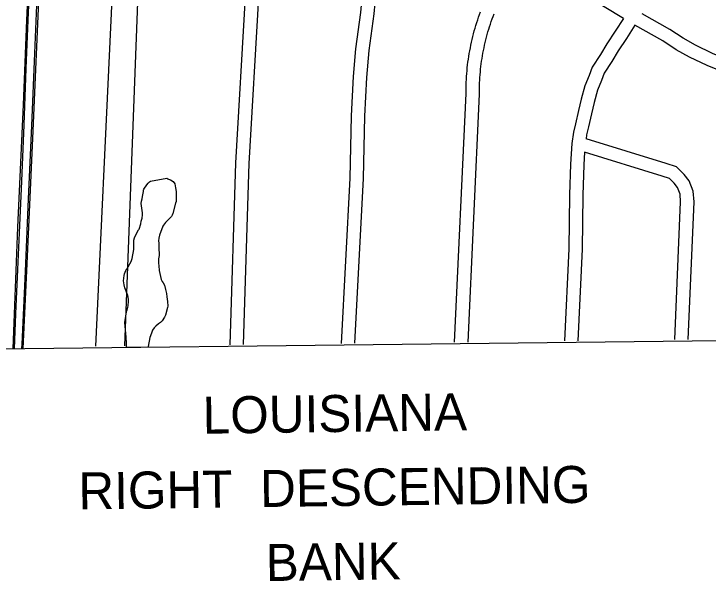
# Model space of a CAD drawing. Extents: x 3677843 to 3715951, y 511991 to 537744.
# Drawn here: x 3698579 to 3700134, y 520526 to 521820 of the extents above; entities that cross this region are included whole.
import ezdxf

# ---------------------------------------------------------------- set-up
doc = ezdxf.new("R2010")
doc.units = 0
for name, color, linetype in [('V-ANNO-SYMB', 7, 'Continuous'), ('V-ROAD-CNTR', 7, 'Continuous'), ('V-RRAP-FSHR', 7, 'Continuous'), ('V-SITE-VEGE', 7, 'Continuous'), ('V-TOPO-SHOR', 7, 'Continuous')]:
    doc.layers.add(name, color=color, linetype=linetype)

msp = doc.modelspace()

# ---------------------------------------------------------------- linework, layer by layer
at = {"layer": 'V-ANNO-SYMB'}
msp.add_lwpolyline([(3687883.4, 520947), (3700228.3, 521088.8), (3700261.6, 518197.4), (3687916.7, 518055.5)], close=True, dxfattribs=at)
at = {"layer": 'V-ROAD-CNTR'}
for points in [[(3698762.9, 521075.3), (3698863.5, 523218.6), (3698908.8, 524298.8)], [(3698827.3, 521076), (3698865.1, 522063.7), (3698914.8, 523204.4)], [(3699063.2, 521078.7), (3699076.3, 521486.3), (3699097.8, 521859.2), (3699099.1, 521889.3), (3699099.2, 521925.5), (3699099, 521960.5), (3699102.1, 521988.4), (3699106.2, 522011.4), (3699110.9, 522034.2), (3699116.6, 522060.5), (3699128.9, 522094.6), (3699139.7, 522127.7), (3699152.6, 522160.6), (3699165.6, 522193.2), (3699172.5, 522206.4)], [(3699093.2, 521079.1), (3699106.3, 521485), (3699127.8, 521857.7), (3699129.1, 521888.6), (3699129.2, 521925.5), (3699129, 521958.9), (3699131.8, 521984.1), (3699135.7, 522005.7), (3699140.3, 522028), (3699145.5, 522052.2), (3699157.3, 522084.9), (3699167.9, 522117.6), (3699180.5, 522149.5), (3699192.9, 522180.7), (3699199.1, 522192.5)], [(3699453.2, 522119.5), (3699428.3, 522066.2), (3699409.9, 522034.2), (3699394.5, 522002.1), (3699384.9, 521982.4), (3699377.4, 521951.3), (3699368, 521916.8), (3699359.9, 521872.9), (3699355.2, 521823.7), (3699344.4, 521741.6), (3699338.8, 521679.7), (3699334.5, 521592.1), (3699331.7, 521452.4), (3699311.8, 521081.6)], [(3699478.5, 522102.9), (3699454.9, 522052.4), (3699436.5, 522020.2), (3699421.5, 521989.1), (3699413.3, 521972.2), (3699406.4, 521943.9), (3699397.3, 521910.1), (3699389.6, 521868.8), (3699385, 521820.3), (3699374.3, 521738.3), (3699368.8, 521677.6), (3699364.5, 521591.1), (3699361.6, 521451.3), (3699341.8, 521081.9)], [(3699944.2, 521809.8), (3699724.6, 521943.7)], [(3699591.9, 521641.1), (3699591.9, 521647.5), (3699592, 521654), (3699592.1, 521660.5), (3699592.3, 521667), (3699592.7, 521673.4), (3699593, 521679.9), (3699593.5, 521686.4), (3699594.1, 521692.9), (3699594.7, 521699.3), (3699595.4, 521705.8), (3699596.2, 521712.2), (3699597.1, 521718.6), (3699598.1, 521725), (3699599.1, 521731.4), (3699600.3, 521737.8), (3699601.5, 521744.2), (3699602.8, 521750.5), (3699604.2, 521756.9), (3699605.6, 521763.2), (3699607.1, 521769.5), (3699608.8, 521775.8), (3699610.4, 521782), (3699612.2, 521788.3), (3699614.1, 521794.5), (3699616, 521800.7), (3699618, 521806.9), (3699620.1, 521813), (3699622.3, 521819.1), (3699624.5, 521825.2)], [(3699621.9, 521641.2), (3699621.9, 521647.4), (3699622, 521653.5), (3699622.1, 521659.6), (3699622.3, 521665.7), (3699622.6, 521671.8), (3699623, 521677.9), (3699623.4, 521684), (3699624, 521690.1), (3699624.6, 521696.2), (3699625.2, 521702.2), (3699626, 521708.3), (3699626.8, 521714.3), (3699627.7, 521720.4), (3699628.7, 521726.4), (3699629.8, 521732.4), (3699630.9, 521738.4), (3699632.1, 521744.4), (3699633.4, 521750.3), (3699634.8, 521756.3), (3699636.2, 521762.2), (3699637.8, 521768.1), (3699639.4, 521774), (3699641, 521779.9), (3699642.8, 521785.8), (3699644.6, 521791.6), (3699646.5, 521797.4), (3699648.4, 521803.2), (3699650.5, 521808.9), (3699652.6, 521814.6), (3699654.8, 521820.3)], [(3700311.2, 521654.5), (3700292.5, 521664.9), (3700244, 521684.3), (3700215.9, 521699.6), (3700183, 521716), (3700144, 521731.8), (3700105.8, 521749.9), (3700077.9, 521765.5), (3700048.1, 521785.1), (3699986, 521820.3)], [(3699944.2, 521809.8), (3699926.2, 521781.5), (3699907.4, 521753.5), (3699893, 521729.2), (3699874.6, 521700.7), (3699867.5, 521681.9), (3699857.8, 521658.9), (3699850, 521628.8), (3699843.6, 521603.4), (3699836.8, 521574), (3699832.5, 521554.8), (3699828.6, 521529.9), (3699825.9, 521483.4), (3699823.2, 521414.8), (3699821.8, 521293.5), (3699812.6, 521087.3)], [(3699970.2, 521794.7), (3699951.3, 521765.1), (3699932.8, 521737.4), (3699918.5, 521713.4), (3699901.5, 521687.1), (3699895.4, 521670.8), (3699886.3, 521649.3), (3699879.1, 521621.4), (3699872.7, 521596.3), (3699866, 521567.3), (3699862, 521549.3), (3699860.6, 521540.4)], [(3700297.7, 520585.2), (3700297.7, 520585.2), (3700319.3, 521123.1), (3700336.2, 521461.6), (3700335.7, 521535.6), (3700331.1, 521565.7), (3700324.3, 521593.5), (3700314, 521612.4), (3700308.2, 521619.2), (3700295.6, 521628.9), (3700279.6, 521637.7), (3700231.2, 521657.1), (3700202, 521673), (3700170.7, 521688.6), (3700132, 521704.3), (3700092.1, 521723.2), (3700062.3, 521739.9), (3700032.4, 521759.5), (3699970.2, 521794.7)], [(3699566.3, 521084.5), (3699591.9, 521641.9)], [(3699596.3, 521084.8), (3699621.9, 521640.5)], [(3700089.6, 521090.5), (3700102.5, 521399.3), (3700100.8, 521422.8), (3700091.6, 521446.2), (3700080.2, 521460.6), (3700063.5, 521477.6), (3700040.3, 521484.9), (3699860.6, 521540.4)], [(3699857.5, 521510), (3699855.9, 521481.9), (3699853.2, 521414), (3699851.8, 521292.6), (3699842.6, 521087.7)], [(3700059.6, 521090.2), (3700072.5, 521398.8), (3700071.2, 521416.1), (3700065.3, 521431.1), (3700057.7, 521440.7), (3700047.3, 521451.2), (3700031.4, 521456.2), (3699857.5, 521510)]]:
    msp.add_lwpolyline(points, dxfattribs=at)
at = {"layer": 'V-RRAP-FSHR'}
for points in [[(3698697.1, 523355.6), (3698687, 523104.7), (3698673.8, 522801.6), (3698662, 522500.6), (3698648.2, 522194.7), (3698635.8, 521884.7), (3698621.4, 521558), (3698608.2, 521259.8), (3698599.4, 521070.1)], [(3698577.6, 521069.8), (3698579.9, 521128.3), (3698588.1, 521342.4), (3698600.8, 521616.2), (3698608.5, 521806), (3698616.9, 522000.6), (3698625.1, 522210.6), (3698634.8, 522418.4), (3698643.8, 522629), (3698652.7, 522838.3), (3698662.9, 523069.7), (3698670.6, 523257.4)]]:
    msp.add_lwpolyline(points, dxfattribs=at)
at = {"layer": 'V-SITE-VEGE'}
for p, q in [((3698876.8, 521437.2), (3698880, 521441)), ((3698880, 521441), (3698882.7, 521443.8)), ((3698882.7, 521443.8), (3698885.4, 521445.4)), ((3698885.4, 521445.4), (3698921.4, 521451.7)), ((3698921.4, 521451.7), (3698923.6, 521450.7)), ((3698923.6, 521450.7), (3698925.7, 521450.1)), ((3698925.7, 521450.1), (3698930.1, 521448)), ((3698930.1, 521448), (3698935.6, 521444.8)), ((3698935.6, 521444.8), (3698939.5, 521439.3)), ((3698939.5, 521439.3), (3698941.2, 521430.1)), ((3698869.2, 521425.1), (3698870.3, 521427.3)), ((3698869.2, 521421.9), (3698869.2, 521425.1)), ((3698870.3, 521427.3), (3698876.8, 521437.2)), ((3698941.2, 521430.1), (3698942.3, 521422.5)), ((3698866.7, 521406), (3698867.2, 521410.9)), ((3698867.2, 521410.9), (3698869.2, 521421.9)), ((3698942.3, 521422.5), (3698942.5, 521399.5)), ((3698864, 521395.1), (3698865.1, 521400.5)), ((3698866.9, 521374.4), (3698864, 521395.1)), ((3698865.1, 521400.5), (3698866.7, 521406)), ((3698941.5, 521396.3), (3698935.1, 521372.8)), ((3698942.5, 521399.5), (3698941.5, 521396.3)), ((3698864.3, 521355.8), (3698866.5, 521362.4)), ((3698866.5, 521362.4), (3698867, 521370)), ((3698867, 521370), (3698866.9, 521374.4)), ((3698928.6, 521362.3), (3698925.4, 521359.6)), ((3698931.9, 521366.2), (3698928.6, 521362.3)), ((3698933.5, 521368.9), (3698931.9, 521366.2)), ((3698935.1, 521372.8), (3698933.5, 521368.9)), ((3698859.6, 521337.8), (3698863.3, 521349.8)), ((3698863.3, 521349.8), (3698864.3, 521355.8)), ((3698914.6, 521347), (3698913, 521344.2)), ((3698918.9, 521353), (3698914.6, 521347)), ((3698925.4, 521359.6), (3698918.9, 521353)), ((3698851, 521322.4), (3698858, 521336.1)), ((3698858, 521336.1), (3698859.6, 521337.8)), ((3698913, 521344.2), (3698905, 521324)), ((3698847.8, 521313.1), (3698849.4, 521318.1)), ((3698849.4, 521318.1), (3698851, 521322.4)), ((3698903.9, 521317.4), (3698903.4, 521311.4)), ((3698905, 521324), (3698903.9, 521317.4)), ((3698848, 521291.9), (3698847.8, 521313.1)), ((3698903.4, 521311.4), (3698903.5, 521306)), ((3698903.5, 521306), (3698904.1, 521297.2)), ((3698844.3, 521272.2), (3698848, 521291.9)), ((3698904.1, 521297.2), (3698904.2, 521278.7)), ((3698841.6, 521265.6), (3698844.3, 521272.2)), ((3698904.2, 521278.7), (3698903.2, 521271.6)), ((3698903.2, 521271.6), (3698903.3, 521261.8)), ((3698832, 521248.1), (3698841.6, 521265.6)), ((3698903.3, 521261.8), (3698903.9, 521255.2)), ((3698903.9, 521255.2), (3698904.5, 521244.9)), ((3698826.1, 521233.9), (3698827.1, 521237.7)), ((3698827.1, 521237.7), (3698829.8, 521245.4)), ((3698829.8, 521245.4), (3698832, 521248.1)), ((3698904.5, 521244.9), (3698909.1, 521225.3)), ((3698824.5, 521221.9), (3698826.1, 521233.9)), ((3698826.2, 521213.1), (3698824.5, 521221.9)), ((3698909.1, 521225.3), (3698911.3, 521220.4)), ((3698911.3, 521220.4), (3698913.5, 521217.7)), ((3698827.9, 521206.1), (3698826.2, 521213.1)), ((3698834.1, 521189.2), (3698827.9, 521206.1)), ((3698913.5, 521217.7), (3698916.3, 521212.2)), ((3698916.3, 521212.2), (3698919.1, 521202.5)), ((3698919.1, 521202.5), (3698920.8, 521193.7)), ((3698920.8, 521193.7), (3698921.9, 521186.1)), ((3698835.8, 521181), (3698834.1, 521189.2)), ((3698835.4, 521165.8), (3698835.8, 521176.7)), ((3698835.8, 521176.7), (3698835.8, 521181)), ((3698921.9, 521186.1), (3698923.1, 521175.8)), ((3698923.1, 521175.8), (3698923.7, 521165.4)), ((3698832.2, 521154.8), (3698834.3, 521163)), ((3698834.3, 521163), (3698835.4, 521165.8)), ((3698923.2, 521162.1), (3698918.4, 521145.2)), ((3698923.7, 521165.4), (3698923.2, 521162.1)), ((3698828, 521129.2), (3698831.1, 521151.5)), ((3698831.1, 521151.5), (3698832.2, 521154.8)), ((3698918.4, 521145.2), (3698916.8, 521140.8)), ((3698828.7, 521119.3), (3698828, 521129.2)), ((3698907.7, 521128.2), (3698902.8, 521125.4)), ((3698911.5, 521132), (3698907.7, 521128.2)), ((3698916.8, 521140.8), (3698911.5, 521132)), ((3698829.9, 521104.6), (3698828.7, 521119.3)), ((3698893, 521116.6), (3698889.8, 521111.1)), ((3698896.8, 521120.5), (3698893, 521116.6)), ((3698902.8, 521125.4), (3698896.8, 521120.5)), ((3698831, 521095.9), (3698829.9, 521104.6)), ((3698887.1, 521104.6), (3698883.9, 521094.7)), ((3698889.8, 521111.1), (3698887.1, 521104.6)), ((3698831.7, 521081.2), (3698831, 521095.9)), ((3698831.7, 521079), (3698831.7, 521081.2)), ((3698883.9, 521094.7), (3698879.7, 521075)), ((3698831.3, 521072.8), (3698831.7, 521079)), ((3698879.5, 521073.3), (3698831.3, 521072.8)), ((3698879.7, 521075), (3698879.5, 521073.3))]:
    msp.add_line(p, q, dxfattribs=at)
at = {"layer": 'V-TOPO-SHOR'}
for points in [[(3698691.3, 523301.1), (3698684.1, 523127.1), (3698676.7, 522953.1), (3698669, 522779.1), (3698662.1, 522622.6), (3698655.3, 522466.1), (3698648.8, 522309.6), (3698643.2, 522165.3), (3698637.4, 522021), (3698631.4, 521876.7), (3698625.2, 521732.4), (3698618.4, 521569.2), (3698611.4, 521406.1), (3698604.2, 521243), (3698596.8, 521079.8), (3698596.4, 521070.1)], [(3698580.6, 521069.9), (3698583.7, 521148.3), (3698588, 521247.3), (3698592.4, 521346.2), (3698597.2, 521445.1), (3698601.9, 521571.3), (3698606.8, 521697.5), (3698612, 521823.6), (3698617.6, 521949.8), (3698623.4, 522075.9), (3698628.9, 522189.2), (3698634.2, 522302.6), (3698639.3, 522415.9), (3698644, 522529.3), (3698648.5, 522642.7), (3698652.7, 522756.1), (3698662.2, 522986.4), (3698672, 523216.6)]]:
    msp.add_lwpolyline(points, dxfattribs=at)

# ---------------------------------------------------------------- texts
at = {"layer": 'V-ANNO-SYMB'}
for s, p in [('LOUISIANA', (3699002.4, 520879.2)), ('RIGHT  DESCENDING  ', (3698724.1, 520709.5)), ('BANK', (3699143.7, 520549))]:
    msp.add_text(s, height=83, rotation=0.75, dxfattribs=at).set_placement(p)

doc.saveas('drawing.dxf')
